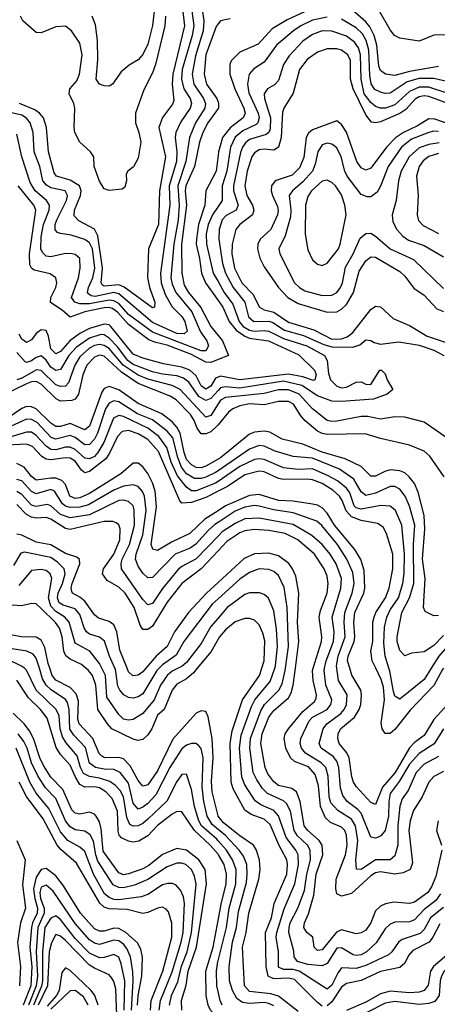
# Model space of a CAD drawing. Header units: inches. Extents: x 501365 to 657855, y 482276 to 547543.
# Tile 875 of 957: x 629181 to 630905, y 498614 to 502675. Entities that reach past the tile are written whole.
import ezdxf

# ---------------------------------------------------------------- set-up
doc = ezdxf.new("R2010")
doc.units = ezdxf.units.IN
doc.header["$MEASUREMENT"] = 0
for name, color, linetype in [('A6429', 7, 'Continuous'), ('A6439', 7, 'Continuous'), ('A6520', 7, 'Continuous'), ('A6530', 7, 'Continuous')]:
    doc.layers.add(name, color=color, linetype=linetype)

msp = doc.modelspace()

# ---------------------------------------------------------------- linework, layer by layer
at = {"layer": 'A6429', "color": 5}
for points, elevation in [([(630000, 499288.1), (629994.3, 499294.4), (629932.1, 499350), (629920.1, 499370), (629902.2, 499430), (629890, 499500.4), (629870, 499563.5), (629850, 499561), (629830, 499533), (629787.9, 499452.1), (629710, 499376.7), (629690, 499359.3), (629670, 499349.9), (629650, 499348.6), (629635.6, 499355.6), (629624, 499384), (629609.2, 499469.1), (629595.6, 499495.6), (629576.6, 499516.5), (629553.1, 499533.1), (629510, 499546.5), (629470, 499552.8), (629445.3, 499565.3), (629432.8, 499590), (629418.3, 499638.3), (629372.6, 499692.6), (629357.6, 499717.6), (629348.4, 499750), (629343.7, 499803.8), (629332.1, 499830), (629249.8, 499909.8), (629210, 499992.7), (629200.7, 500000)], 4360), ([(630000, 499335.2), (629975.5, 499355.5), (629954.7, 499390), (629941.4, 499450), (629934.8, 499510), (629939.1, 499630), (629930, 499669), (629920.3, 499680.3), (629910, 499688.9), (629890, 499689.9), (629870, 499682.6), (629850, 499667.7), (629801.3, 499590), (629742.8, 499477.2), (629710, 499441.8), (629690, 499426.2), (629670, 499418.4), (629650, 499442.7), (629630, 499525.4), (629596.3, 499570), (629570, 499582.5), (629530, 499583), (629494.3, 499590), (629470, 499608.7), (629453.4, 499673.4), (629404.1, 499724.1), (629388.5, 499748.5), (629385.6, 499830), (629378, 499858), (629370, 499871), (629310.6, 499910.6), (629290, 499930), (629275.9, 499955.9), (629262.5, 500000)], 4340), ([(630000, 499391.3), (629976.2, 499490), (629973.3, 499533.3), (629979.6, 499630), (629975.3, 499710), (629959.4, 499799.4), (629950, 499821.5), (629930, 499824.1), (629910, 499814.6), (629813.2, 499706.8), (629750, 499576.6), (629710, 499519.1), (629690, 499512.9), (629670, 499536.7), (629637.5, 499597.5), (629610, 499625.6), (629590, 499632), (629530.8, 499630.8), (629518.6, 499638.6), (629508.9, 499648.9), (629482.7, 499710), (629426.5, 499770), (629421.6, 499790), (629423.9, 499863.9), (629413.9, 499893.9), (629390, 499919.9), (629330.5, 499950.5), (629315.9, 499970), (629305.9, 500000)], 4320), ([(629913.9, 500000), (629898.5, 499981.5), (629870, 499956.2), (629830, 499933.6), (629810.8, 499910), (629777.2, 499830), (629750, 499806.3), (629726.1, 499750), (629710, 499725.7), (629690, 499706.3), (629670, 499702.3), (629650, 499707.2), (629561.8, 499750), (629543.3, 499770), (629503.4, 499830), (629496, 499930), (629481.1, 499970), (629465.8, 499990), (629454.1, 500000)], 4280), ([(629834.7, 500000), (629810, 499988.1), (629789.5, 499970), (629762.3, 499930), (629736.3, 499870), (629690, 499813.4), (629650, 499788.2), (629630, 499785.2), (629609.5, 499789.5), (629590, 499809.3), (629541.3, 499881.3), (629535.1, 499970), (629519.9, 500000)], 4260), ([(629756.9, 500000), (629747.7, 499990), (629690, 499893.9), (629670, 499881.8), (629650, 499877.2), (629630, 499879.9), (629610.8, 499890.8), (629594.2, 499910), (629586.6, 499926.6), (629576.3, 499996.3), (629574.6, 500000)], 4240), ([(629702.3, 500000), (629690, 499985.5), (629670, 499970.8), (629648.6, 499968.6), (629630, 499985), (629624.2, 500000)], 4220), ([(630000, 499232.6), (629967.6, 499270), (629902.1, 499330), (629850, 499407.3), (629830, 499409), (629810, 499398), (629750, 499351.3), (629710, 499309.2), (629673.4, 499286.6), (629650, 499282.8), (629630, 499286.4), (629600.9, 499300.9), (629591.3, 499311.3), (629587.7, 499327.7), (629585.6, 499410), (629563.1, 499463.1), (629537.3, 499490), (629510, 499506), (629490, 499510.6), (629450, 499508.9), (629430, 499519.9), (629411.1, 499550), (629390, 499599.9), (629350, 499644.1), (629332.4, 499672.4), (629294.3, 499794.3), (629267.5, 499830), (629218.1, 499878.1), (629170.1, 499950.2)], 4380), ([(629850.2, 498590), (629849.2, 498630), (629867.7, 498692.3), (629876.9, 498750), (629911.6, 498850), (629952.9, 499110), (629946.2, 499170), (629921.1, 499210), (629870, 499249.1), (629830, 499256.5), (629770, 499232), (629713.7, 499186.3), (629690, 499173.1), (629630, 499151.2), (629610, 499148.4), (629590, 499156.2), (629525.9, 499245.9), (629517.7, 499337.7), (629510, 499366.8), (629496.6, 499390), (629490, 499397.7), (629470, 499405.7), (629430, 499398.1), (629410, 499401.9), (629396, 499416), (629359.1, 499499.1), (629310, 499550.7), (629278.9, 499598.9), (629264, 499630), (629237.9, 499710), (629221.5, 499741.5), (629199.5, 499770), (629154, 499814)], 4420), ([(629799.7, 498610), (629808.3, 498650), (629833.3, 498706.7), (629849.6, 498770.4), (629872.7, 498830), (629890, 498909.2), (629909.7, 499109.7), (629902.9, 499142.9), (629890.2, 499170.2), (629866.8, 499190), (629850, 499195.7), (629830, 499195.3), (629790, 499181.3), (629710, 499128), (629655.5, 499104.5), (629610, 499093.5), (629590, 499095.4), (629566.6, 499106.6), (629504.3, 499204.3), (629495.5, 499230), (629486.4, 499286.4), (629472.5, 499312.5), (629450, 499327.2), (629410, 499333.8), (629390, 499345.9), (629370.3, 499370.3), (629330, 499462.1), (629287.2, 499507.2), (629256.8, 499556.8), (629230.6, 499610), (629212.2, 499670), (629198.3, 499698.3), (629174.6, 499730)], 4440), ([(629757.1, 498590), (629761.9, 498630), (629810, 498747.4), (629848.2, 498870), (629856.3, 498910), (629861.3, 499030), (629856.8, 499056.8), (629845.1, 499085.1), (629825.8, 499105.8), (629810, 499112.5), (629792.3, 499112.3), (629770, 499106.2), (629710, 499067.2), (629682.7, 499057.3), (629590, 499045), (629570, 499046.2), (629550, 499054.5), (629531.9, 499070), (629485.4, 499150), (629450, 499244.3), (629430, 499262.1), (629380.3, 499290), (629350, 499325.8), (629301.5, 499421.5), (629250, 499484), (629223.8, 499530), (629166.9, 499670)], 4460), ([(629721.1, 498590), (629724, 498630), (629772, 498750), (629808.8, 498890), (629808.7, 498948.7), (629794.9, 498994.9), (629786.1, 499006.1), (629770, 499014.1), (629750, 499010.4), (629710, 498992), (629690, 498988.9), (629625.3, 499005.3), (629550, 499006.9), (629530, 499014.3), (629511.5, 499031.5), (629415.8, 499195.8), (629351.7, 499251.7), (629336.5, 499270), (629278.5, 499378.5), (629210, 499471.5), (629179.1, 499530)], 4480), ([(629170, 499290), (629204.5, 499210), (629193, 499107), (629205.4, 499010), (629184.9, 498950), (629171.7, 498868.3), (629184.3, 498770), (629180.9, 498690)], 4480), ([(629667.7, 498610), (629670.1, 498650.1), (629685.6, 498730), (629688, 498808), (629681.2, 498841.2), (629667.1, 498867.1), (629619.1, 498910), (629590, 498925.8), (629570, 498928.1), (629530, 498916), (629510, 498915), (629490, 498924.6), (629432.4, 498990), (629362.3, 499102.3), (629330, 499143.8), (629290, 499173.7), (629270, 499169.9), (629250, 499138.2), (629238.5, 499090), (629243.7, 499050), (629255.2, 499010), (629253.8, 498990), (629233.6, 498950), (629229.7, 498930), (629222.8, 498850), (629232, 498770), (629226.8, 498690), (629196, 498610)], 4520), ([(629642.7, 498590), (629649.5, 498710), (629647.6, 498747.6), (629638.5, 498810), (629624.1, 498844.1), (629610, 498861.4), (629590, 498875.4), (629570, 498878.9), (629510, 498859.7), (629490, 498865.5), (629470, 498879.5), (629410, 498946.9), (629319.7, 499079.7), (629290, 499104.8), (629270, 499096.2), (629264.6, 499075.4), (629267.1, 499050), (629282.5, 499010), (629282.1, 498990), (629255.8, 498930), (629249, 498830), (629254.2, 498730), (629249, 498690), (629217.5, 498610)], 4540), ([(629612.9, 498590), (629615.6, 498710), (629600.4, 498780.4), (629590, 498807.5), (629570, 498818.5), (629530, 498807), (629510, 498806), (629470, 498825.1), (629410, 498885.7), (629350, 498963.4), (629330, 498978.1), (629310, 498968.7), (629285.1, 498930), (629275.2, 498830), (629275.6, 498710), (629271.5, 498688.5), (629238.4, 498610)], 4560), ([(630000, 498557.1), (629998.1, 498558.1), (629968.3, 498590), (629958.9, 498610), (629950.2, 498650), (629948.8, 498750), (629979.8, 498850), (630000, 498959.4)], 4380), ([(629583.5, 498530), (629577.6, 498677.6), (629570, 498708.2), (629562, 498722), (629550, 498735.6), (629490, 498762.3), (629470, 498775.7), (629370, 498877.3), (629350, 498894.4), (629330, 498902), (629312.1, 498867.9), (629303.6, 498830), (629296, 498690), (629258.1, 498610)], 4580), ([(630000, 498667), (629994.6, 498690), (629993.2, 498750), (629999.1, 498790), (630000, 498793.4)], 4360), ([(629505.1, 498610), (629491.6, 498650), (629476.3, 498670), (629390, 498753.7), (629370, 498763.5), (629355.1, 498744.9), (629344.9, 498670), (629333.7, 498650), (629294.7, 498605.3)], 4620), ([(629464.4, 498610), (629444.2, 498644.2), (629410, 498670.9), (629390, 498669.6), (629310, 498593.3)], 4640)]:
    msp.add_lwpolyline(points, dxfattribs=dict(at, elevation=elevation))
at = {"layer": 'A6439', "color": 5}
for points, elevation in [([(630430, 498605.8), (630410, 498620.5), (630315.5, 498715.5), (630290, 498721.6), (630230, 498718.7), (630206.8, 498730), (630198.4, 498770), (630195.8, 498910), (630220.2, 498970), (630232.1, 499030), (630283.1, 499150), (630287.1, 499190), (630284.2, 499210), (630251.3, 499271.3), (630215.3, 499355.3), (630190, 499377.9), (630136.8, 499396.8), (630110, 499414.9), (630062.8, 499502.8), (630053.9, 499530), (630049.8, 499690), (630057.6, 499742.4), (630100.6, 499870), (630171.1, 499970), (630180.8, 500000)], 4280), ([(630930, 499013), (630876.7, 498970), (630850, 498922.4), (630834.3, 498905.7), (630759, 498881), (630744.2, 498870), (630717.4, 498830), (630702.9, 498817.1), (630610, 498773.4), (630570, 498760.9), (630510, 498763.4), (630495, 498745), (630470, 498691.9), (630450, 498676.6), (630334.4, 498750), (630310, 498757), (630270, 498757.4), (630250, 498766.4), (630248.9, 498830), (630239.7, 498890), (630242, 498910), (630272.2, 499007.8), (630317.2, 499110), (630331.7, 499190), (630330.8, 499230), (630321.5, 499250), (630281.4, 499301.4), (630250, 499391.7), (630230, 499412.7), (630176.2, 499436.3), (630152.5, 499452.5), (630110, 499519.4), (630098, 499550), (630088.6, 499670), (630095.5, 499724.5), (630137.3, 499842.7), (630151.9, 499870), (630214.3, 499945.7), (630233.7, 500000)], 4260), ([(630918.2, 499070), (630898.1, 499041.9), (630850, 499005.2), (630810, 498962.7), (630790, 498954.4), (630730, 498952.1), (630710, 498943.6), (630690, 498925.4), (630653, 498867), (630612.2, 498830), (630590, 498818.1), (630570, 498814.6), (630557.9, 498817.8), (630510, 498846.7), (630490, 498844.7), (630450, 498781.6), (630430, 498772.8), (630370, 498777.3), (630328.2, 498790), (630314, 498810), (630313, 498833), (630292.5, 498910), (630292.7, 498930), (630296.9, 498950), (630329, 499010), (630356.7, 499083.3), (630365.9, 499150), (630381.1, 499210), (630380.2, 499250), (630369.3, 499270), (630328.3, 499308.3), (630314.6, 499330), (630299.2, 499410), (630281.8, 499441.8), (630270, 499452.5), (630203.6, 499483.6), (630183.7, 499503.7), (630159.5, 499539.5), (630145.1, 499570), (630130.7, 499670), (630133.5, 499710), (630176, 499824), (630192, 499850), (630251.4, 499910), (630263.8, 499936.1), (630277, 499990), (630278.3, 500000)], 4240), ([(630923.6, 499250), (630898.7, 499141.3), (630881.1, 499098.9), (630865.2, 499074.8), (630810, 499035.6), (630790, 499029.9), (630725.4, 499034.6), (630691.5, 499028.5), (630670, 499018.9), (630650, 498999.5), (630630, 498949.9), (630610, 498920.1), (630590, 498908.9), (630570, 498904.3), (630510, 498921.5), (630489, 498911), (630430, 498838.1), (630410, 498835), (630397.2, 498850), (630390.9, 498890), (630366.5, 498910), (630354.4, 498930), (630356.5, 498950), (630373, 498987), (630395.6, 499064.4), (630404.1, 499150), (630432.3, 499230), (630429.7, 499269.7), (630416.8, 499290), (630370.3, 499330.3), (630355.6, 499350), (630339.2, 499450), (630323.7, 499490), (630304.2, 499504.2), (630250, 499516.4), (630230, 499532), (630205, 499565), (630194.7, 499590), (630176.7, 499690), (630182, 499730), (630210, 499797.8), (630230, 499825.4), (630290, 499877.8), (630302, 499898), (630310.4, 499929.6), (630319.3, 500000)], 4220), ([(630930, 499573.8), (630890, 499553.4), (630870.4, 499529.6), (630842.1, 499470), (630806.5, 499413.5), (630792.2, 499370), (630787.7, 499330), (630802.2, 499197.8), (630792.3, 499170), (630763.8, 499156.2), (630730, 499150), (630670, 499160.6), (630650, 499156.4), (630630, 499143.5), (630550, 499070.6), (630510, 499060.4), (630490.7, 499070), (630485.6, 499090), (630486.8, 499130), (630526, 499230), (630532.7, 499270), (630530, 499311.5), (630522.7, 499330), (630510, 499344.4), (630463.9, 499363.9), (630442.8, 499382.8), (630422.8, 499430), (630414.9, 499514.9), (630401.1, 499561.1), (630372.8, 499592.8), (630315.1, 499615.1), (630298.2, 499630), (630279.8, 499670), (630272.9, 499710), (630277.1, 499730), (630290.3, 499750), (630350, 499821.8), (630397.7, 499862.3), (630404.2, 499875.8), (630405.8, 499890), (630392.4, 499950), (630389.8, 499990), (630392.9, 500000)], 4180), ([(630910, 499635.2), (630850, 499604.6), (630817.6, 499570), (630784, 499496), (630759.1, 499460.9), (630749.6, 499430.4), (630741.7, 499350), (630741.8, 499270), (630730, 499225.8), (630710, 499209.2), (630650, 499209.1), (630590, 499169.9), (630571.6, 499171.6), (630568.8, 499208.8), (630576.6, 499290), (630566.8, 499350), (630550, 499377.4), (630493.6, 499413.6), (630465.4, 499445.4), (630458.1, 499470), (630454.4, 499554.4), (630444.6, 499590), (630426, 499610), (630360.6, 499650), (630343.6, 499670), (630338.4, 499690), (630341.3, 499710), (630376.3, 499783.7), (630390, 499797.5), (630450.3, 499830), (630464.8, 499850), (630469, 499870), (630444.8, 499930), (630437.4, 499990), (630439.4, 500000)], 4160), ([(630930.4, 499750), (630891.5, 499688.5), (630830, 499648.7), (630790, 499603.7), (630747, 499533), (630710, 499483.2), (630704.3, 499450), (630703.4, 499390), (630689.7, 499330.3), (630671.3, 499308.7), (630657.8, 499302.2), (630650, 499299.3), (630630, 499303.7), (630590, 499402.6), (630577.2, 499417.2), (630533.1, 499450), (630514.7, 499474.7), (630505.1, 499505.1), (630498.6, 499590), (630490, 499616.2), (630475.5, 499635.5), (630425.9, 499670), (630417, 499690), (630433.9, 499750), (630448.8, 499770), (630506.3, 499813.7), (630520.8, 499830), (630529.9, 499850), (630532.2, 499890), (630496.8, 499950), (630489.9, 500000)], 4140), ([(630965, 499870), (630890, 499788.6), (630850, 499722.2), (630810, 499693.3), (630790, 499671.1), (630730.5, 499569.5), (630678.6, 499510), (630650, 499437.4), (630630, 499446.1), (630570, 499512), (630559.5, 499530), (630551.7, 499551.7), (630541.1, 499630), (630531, 499651), (630499.7, 499690), (630493.8, 499710), (630495.8, 499730), (630505.8, 499750), (630562.3, 499797.7), (630582.4, 499830), (630588.8, 499850), (630592.1, 499890), (630588.6, 499910), (630551.6, 499971.6), (630543.1, 500000)], 4120), ([(630930.2, 500000), (630925.9, 499994.1), (630890.9, 499929.1), (630792.9, 499827.1), (630730, 499747.8), (630710, 499730.5), (630690, 499730.7), (630677.5, 499750), (630673.2, 499773.1), (630686.3, 499870), (630682.2, 499922.2), (630673.2, 499953.2), (630650.7, 500000)], 4080), ([(630879.7, 500000), (630850, 499953.2), (630750, 499871.9), (630730, 499884.1), (630724.2, 499904.2), (630708.3, 499988.3), (630704.6, 500000)], 4060), ([(630330, 498584.6), (630250, 498646.9), (630217.4, 498657.4), (630130, 498666.6), (630109.1, 498690), (630101.3, 498850), (630115.4, 498910), (630126.7, 498990), (630168.1, 499130), (630173.5, 499170), (630171.6, 499208.4), (630158.8, 499250), (630146, 499270), (630090, 499308.3), (630022.8, 499362.8), (630000.3, 499390), (630000, 499391.3)], 4320), ([(630908.8, 499370), (630901.1, 499330), (630921.3, 499270)], 4220), ([(630230, 498606.9), (630210, 498617.2), (630190, 498621.2), (630130, 498616.8), (630100.6, 498620.6), (630077.1, 498637.2), (630059.8, 498670), (630047.7, 498710), (630046, 498770), (630060.2, 498870), (630076.6, 498930), (630083.6, 498996.4), (630116.7, 499116.7), (630120.5, 499150), (630118.2, 499190), (630104.9, 499224.9), (630087.3, 499250), (630030.5, 499310), (630000, 499335.2)], 4340), ([(630000, 498793.4), (630034.9, 498930), (630046, 499010), (630073.6, 499110), (630074.4, 499170), (630060.1, 499210), (630034.2, 499250), (630000, 499288.1)], 4360), ([(630000, 498959.4), (630012.6, 499027.4), (630033, 499110), (630035.1, 499150), (630024.7, 499190), (630002.2, 499230), (630000, 499232.6)], 4380), ([(631314.1, 498610), (631282, 498690), (631269.6, 498770), (631258.6, 498810), (631195.8, 498970), (631170, 499023.7), (631150, 499052), (631130, 499041.1), (631098.3, 498990), (631067.7, 498952.3), (630988.7, 498891.3), (630943.7, 498816.3), (630888.8, 498770), (630877.2, 498750), (630867.4, 498692.6), (630850, 498670.4), (630830, 498664), (630790, 498660.6), (630710, 498667.8), (630670, 498656.5), (630610, 498621.8), (630530, 498587.9)], 4320), ([(630914.8, 498945.2), (630886.6, 498890), (630871, 498870), (630803.8, 498836.2), (630785.7, 498814.3), (630770, 498783.4), (630750, 498765.2), (630670, 498749.2), (630590, 498712.3), (630530, 498700.1), (630510, 498684.2), (630470, 498624), (630450, 498607.7)], 4280), ([(631281.6, 498610), (631259.2, 498670), (631226.9, 498790), (631170, 498904.6), (631150, 498922.2), (631130, 498924), (631030, 498858.3), (630985.4, 498794.6), (630932.3, 498747.7), (630921.3, 498730), (630916.9, 498710), (630913, 498650), (630895, 498625), (630870, 498616.9), (630830, 498612.5), (630730, 498625.3), (630690, 498619), (630552.4, 498547.6)], 4340), ([(630016.4, 498610), (630008.6, 498630), (630000, 498667)], 4360)]:
    msp.add_lwpolyline(points, dxfattribs=dict(at, elevation=elevation))
at = {"layer": 'A6520', "color": 5}
for points, elevation in [([(629930.5, 502749.5), (629940.9, 502670), (629939.1, 502630), (629906.6, 502526.6), (629892.6, 502450), (629899.8, 502410), (629940.3, 502350), (629948.1, 502330), (629945.5, 502310), (629907.2, 502250), (629881.5, 502190), (629866.7, 502090), (629834.4, 501990), (629839.6, 501910), (629835.1, 501850), (629817, 501750), (629804.7, 501610), (629810, 501584.1), (629826.1, 501550), (629891.5, 501470), (629928, 501388), (629953.5, 501350), (629960.9, 501330), (629950, 501309.4), (629930, 501309.4), (629730, 501385.9), (629630, 501458.7), (629590, 501504.1), (629570, 501516.2), (629550, 501518.7), (629470, 501503.1), (629430, 501503.9), (629408.6, 501510), (629395.2, 501530), (629423.9, 501610), (629430.4, 501650.4), (629429.9, 501689.9), (629410, 501706.8), (629398, 501710), (629370, 501710.7), (629310, 501696.8), (629290, 501700.1), (629275.3, 501715.3), (629269, 501730), (629270, 501779.6), (629279.1, 501830), (629302.7, 501890), (629304.8, 501910), (629292.3, 501930), (629245.7, 501970), (629224.1, 502004.1), (629190.5, 502110), (629170, 502203.7)], 3860), ([(629851.2, 502731.2), (629861.4, 502650), (629813.1, 502450), (629810.5, 502410), (629817.6, 502342.4), (629812.5, 502327.5), (629770, 502272.2), (629755.7, 502230), (629783.7, 502110), (629757.9, 501970), (629753.8, 501830), (629713.1, 501730), (629708.3, 501611.7), (629717.4, 501570), (629739.3, 501510), (629738, 501490), (629730, 501486.1), (629612.5, 501572.5), (629590, 501581.6), (629530, 501576), (629521.5, 501581.5), (629517, 501590), (629522.5, 501650), (629504.3, 501784.3), (629490, 501811.3), (629425.6, 501845.6), (629406.7, 501866.7), (629407.5, 501890), (629432.2, 501950), (629435.1, 501970), (629428.1, 501990), (629390, 502013.5), (629332.7, 502030), (629323.5, 502043.5), (629300.8, 502130), (629291.7, 502230), (629279, 502270), (629263, 502290), (629244.2, 502304.2), (629180.2, 502330)], 3820), ([(629892, 502712), (629900.4, 502650), (629893.1, 502610), (629852, 502470), (629849.3, 502430), (629858.9, 502390), (629884.2, 502350), (629890.4, 502330), (629885.2, 502310), (629845.7, 502254.3), (629826.3, 502210), (629822.9, 502190), (629830.3, 502130), (629828.8, 502090), (629798.3, 501990), (629801.1, 501910), (629762.4, 501630), (629765.2, 501590), (629781.5, 501541.5), (629810.8, 501490.8), (629851.1, 501451.1), (629862.5, 501430), (629871.9, 501390), (629860.7, 501379.3), (629830, 501381.4), (629730, 501426.3), (629590, 501544.1), (629569.3, 501549.3), (629492.8, 501532.8), (629476.3, 501536.4), (629464.9, 501544.9), (629461.7, 501550), (629465.1, 501570), (629483.3, 501610), (629490.8, 501650), (629481.9, 501730), (629470, 501754.3), (629450, 501769.3), (629394.1, 501786), (629350, 501793), (629337.4, 501797.4), (629327.9, 501807.9), (629327.5, 501830), (629334.1, 501850), (629374.2, 501930), (629379.3, 501950), (629369, 501970), (629310, 501981.8), (629292.1, 501992.1), (629277.1, 502010), (629264.4, 502070), (629241.3, 502130), (629236.4, 502210), (629224.5, 502250), (629209, 502269), (629190, 502281.2), (629130, 502294.9)], 3840), ([(629783.3, 502690), (629780.1, 502650), (629742.3, 502490), (629730, 502456.1), (629693.9, 502386), (629658.7, 502290), (629659.7, 502250), (629673.4, 502210), (629680.7, 502170), (629670, 502103.6), (629651.1, 502068.9), (629627, 502050), (629621.3, 502038.7), (629621.8, 502010), (629614.9, 501985.1), (629603.8, 501976.2), (629550, 501970.5), (629530, 501977.3), (629510, 502009.9), (629488.8, 502070), (629487.9, 502110), (629473.3, 502130), (629430, 502170.8), (629408.9, 502210), (629405.7, 502230), (629409.5, 502310), (629405, 502330), (629385.2, 502370), (629388.4, 502390), (629416.6, 502423.4), (629428.1, 502450), (629439.4, 502530), (629430, 502578), (629395.7, 502630), (629370, 502648), (629330, 502645.4), (629270, 502621.8), (629250, 502623), (629194.2, 502670), (629184.5, 502690)], 3780), ([(629736.1, 502710), (629730, 502651.6), (629710, 502574.8), (629690, 502532.1), (629670, 502509.8), (629632.8, 502487.2), (629600.4, 502459.6), (629564.4, 502410), (629550, 502401.5), (629530, 502402.2), (629510, 502409.8), (629496.8, 502430), (629503.7, 502510), (629501.9, 502590), (629493.6, 502653.6), (629480.5, 502690)], 3760), ([(630000, 502657.8), (629992.4, 502647.6), (629949.8, 502530), (629942.3, 502450), (629952.8, 502410), (629994.7, 502350), (630000, 502335.2)], 3880), ([(630000, 502308.4), (629957.7, 502250), (629937.6, 502210), (629923.7, 502170), (629903.2, 502070), (629867.5, 501990), (629863.8, 501970), (629870.2, 501910), (629848.5, 501748.5), (629849.8, 501629.8), (629860.5, 501580.5), (629877.8, 501550), (629928.7, 501488.7), (629970.2, 501410.2), (630000, 501372.9)], 3880), ([(630000, 502116.2), (629991.5, 502050), (629948.9, 501970), (629946, 501910), (629918.6, 501830), (629910.8, 501770), (629910, 501748.9), (629923.8, 501690), (629931, 501630), (629948, 501590), (630000, 501516.8)], 3920), ([(630000, 501273.3), (629970, 501261.7), (629950, 501263), (629890, 501293.9), (629790, 501332.8), (629743.2, 501343.2), (629714.8, 501354.8), (629630, 501418.3), (629586.8, 501466.8), (629564.1, 501484.1), (629550, 501488.7), (629530, 501486.7), (629450, 501469.8), (629390, 501447.6), (629357, 501477), (629309, 501509), (629309.3, 501530), (629331, 501571), (629334.7, 501590), (629330.5, 501610), (629306.9, 501626.9), (629241.7, 501641.7), (629229.9, 501650), (629223.5, 501663.5), (629222.4, 501710), (629247.7, 501890), (629239, 501910), (629175.7, 501990)], 3880), ([(630000, 501904.9), (629977.1, 501870), (629959.7, 501830), (629950.9, 501790), (629952.9, 501750), (629979.9, 501630), (630000, 501594.9)], 3940), ([(630000, 501201.1), (629990, 501196.8), (629970, 501164.2), (629950, 501150.6), (629930, 501165.4), (629910, 501206.1), (629883.4, 501230), (629850, 501242.3), (629775.3, 501255.3), (629690, 501279), (629650, 501296), (629556.9, 501410), (629550, 501416.4), (629530, 501420), (629470, 501401.1), (629430, 501380.6), (629388.5, 501350), (629350, 501306.9), (629330, 501297.6), (629310, 501317.4), (629299.6, 501370), (629290, 501393.4), (629270, 501395.4), (629250, 501380.6), (629230, 501355.1), (629210, 501344.4), (629190, 501356.9), (629178.6, 501378.6)], 3920), ([(630000, 501146.3), (629970, 501112.8), (629950, 501104), (629921.1, 501121.1), (629879.7, 501179.7), (629856.7, 501196.7), (629830, 501206.1), (629770, 501212.9), (629730, 501222.8), (629650, 501253.4), (629627.5, 501270), (629585.4, 501325.4), (629550, 501361.5), (629530, 501374.8), (629516.3, 501376.3), (629470, 501362.2), (629415.2, 501324.8), (629383.6, 501290), (629350, 501232.8), (629330, 501228.2), (629310, 501242.5), (629290, 501271), (629270, 501288.9), (629250, 501281.9), (629230, 501267.9), (629210, 501260.8), (629203.6, 501263.6), (629170, 501302.4)], 3940), ([(630000, 501090.5), (629970, 501042.6), (629950, 501036), (629843.3, 501150), (629810, 501166), (629710, 501191.8), (629670, 501208.4), (629608.4, 501250), (629550, 501318.7), (629530, 501331.6), (629510, 501336.1), (629490, 501331.6), (629470, 501320.1), (629430, 501284.7), (629408.2, 501250), (629382.6, 501177.4), (629370, 501163.1), (629350, 501161.6), (629330, 501169.7), (629270, 501227.8), (629250.6, 501230.6), (629190, 501197.2), (629170, 501189.8)], 3960), ([(630000, 501003.7), (629998.3, 501001.7), (629970, 500975.6), (629950, 500966.5), (629930, 500966.4), (629913.1, 500990), (629901.7, 501021.7), (629886.2, 501046.2), (629826.9, 501106.9), (629802.6, 501122.6), (629670, 501175), (629601, 501221), (629530, 501287.2), (629510, 501291.2), (629490, 501283), (629458.3, 501250), (629441.5, 501210), (629424, 501130), (629410, 501110.3), (629396.3, 501103.8), (629350, 501101.8), (629331.4, 501111.4), (629270, 501171.7), (629250, 501182.6), (629230, 501181), (629210, 501173.1), (629110, 501124.9)], 3980), ([(630000, 500862), (629950, 500832.9), (629930, 500827.2), (629910, 500827.6), (629890, 500838.7), (629870, 500861), (629859.8, 500890), (629843.5, 500970), (629830, 500994.9), (629810, 501016.5), (629767.8, 501050), (629670, 501091.8), (629590, 501147.8), (629550, 501162.8), (629530, 501154.3), (629520.5, 501139.5), (629470, 500998.6), (629450, 500983.8), (629390, 501010), (629350, 500997.8), (629330, 500997.4), (629310, 501010.5), (629250, 501069.9), (629230, 501079), (629210, 501079.3), (629190, 501071.7), (629129.2, 501030)], 4020), ([(630000, 500814.1), (629990, 500807.2), (629950, 500787.7), (629930, 500782.3), (629902.3, 500782.3), (629870, 500802.2), (629849.2, 500829.2), (629833.3, 500870), (629813, 500950), (629790, 500978.6), (629730, 501024.8), (629667.9, 501050), (629590, 501099.1), (629570, 501103), (629550, 501093.6), (629534.9, 501070), (629502.9, 500970), (629490, 500944.7), (629470, 500922.9), (629450, 500921.6), (629410, 500951.8), (629390, 500960.6), (629330, 500944.7), (629311.7, 500951.7), (629253.1, 501013.1), (629230, 501026.5), (629210, 501027.3), (629110, 500981.8)], 4040), ([(630000, 500770.5), (629990, 500763.7), (629910, 500732.2), (629890, 500731.2), (629870, 500747.6), (629833.2, 500793.2), (629806.5, 500850), (629788.9, 500910), (629755.4, 500955.4), (629710, 500991), (629610, 501038.6), (629590, 501043.2), (629569.1, 501030.9), (629528.3, 500931.7), (629504.1, 500890), (629490, 500873.4), (629470, 500863.8), (629450, 500866.5), (629410, 500902.2), (629390, 500911.6), (629370, 500911.3), (629330, 500900.5), (629310, 500902.8), (629290, 500916), (629250, 500960.4), (629230, 500973.2), (629210, 500974.4), (629070, 500932.6)], 4060), ([(630000, 500730.2), (629950, 500704.9), (629890, 500683.7), (629850, 500681.1), (629842.6, 500690), (629753.7, 500893.7), (629710, 500944.1), (629670, 500966.6), (629630, 500980.4), (629603.7, 500976.3), (629584.5, 500955.5), (629552.5, 500887.5), (629536.2, 500863.8), (629470, 500810.9), (629450, 500805.9), (629436.4, 500816.4), (629410, 500853.6), (629390, 500866.5), (629370, 500868.5), (629310, 500859.5), (629290, 500862.1), (629272.8, 500872.8), (629234.1, 500914.1), (629210, 500923.9), (629130, 500919.6)], 4080), ([(630000, 500649.9), (629945.6, 500614.4), (629883.7, 500556.3), (629810, 500521.5), (629750, 500485.1), (629730.8, 500490.8), (629724.5, 500510), (629746, 500666), (629740.5, 500730), (629730, 500764.6), (629710, 500803.2), (629690, 500830.4), (629670, 500845.3), (629650, 500845.4), (629598.7, 500801.3), (629470, 500720.5), (629430, 500702.9), (629410, 500700.4), (629387.8, 500710), (629370, 500757.9), (629355, 500775), (629330, 500783.5), (629310, 500784.5), (629250, 500776.1), (629230, 500791.2), (629199.6, 500830), (629170, 500844.4)], 4120), ([(630000, 500601.8), (629987, 500593), (629960.2, 500570), (629907.9, 500512.1), (629884.5, 500495.5), (629822.5, 500470), (629730, 500374.9), (629710, 500372.4), (629690, 500392.1), (629670, 500421.6), (629658.6, 500450), (629661.4, 500470), (629689, 500550), (629703.5, 500650), (629696.7, 500710), (629688.5, 500728.5), (629669.9, 500749.9), (629650, 500756.8), (629610, 500750.8), (629570, 500734.7), (629465.4, 500674.6), (629430, 500664.3), (629390, 500662.8), (629370, 500668.1), (629358.6, 500678.6), (629325, 500730), (629310, 500737), (629250, 500719.9), (629230, 500729.7), (629190, 500772.6), (629170, 500779)], 4140), ([(630000, 500544.8), (629910, 500450.8), (629850, 500419.6), (629833.6, 500406.4), (629770, 500328.7), (629730, 500267.5), (629710, 500261.6), (629690, 500282.9), (629602.1, 500410), (629599.9, 500430), (629604.8, 500450), (629634.9, 500510), (629654.5, 500590), (629654.1, 500654.1), (629649, 500670), (629630, 500688.1), (629610, 500693.4), (629590, 500691.4), (629470, 500633.2), (629390, 500620), (629350, 500634.2), (629310, 500669.4), (629294.8, 500674.8), (629250, 500667.7), (629230, 500673.3), (629190, 500716.6), (629170, 500729.5)], 4160), ([(630000, 500484.2), (629930, 500409.7), (629850.4, 500350), (629790, 500272.1), (629730, 500174.1), (629710, 500160.4), (629690, 500159.3), (629677.9, 500177.9), (629653.2, 500250), (629616, 500310), (629590, 500335), (629542.2, 500362.2), (629523.4, 500390), (629527.2, 500410), (629569.2, 500470), (629593.9, 500530), (629595.5, 500575.5), (629590, 500591.6), (629579.6, 500599.6), (629565.7, 500605.7), (629530, 500604.8), (629390, 500572.1), (629370, 500576.4), (629310, 500615.3), (629290, 500622.1), (629250, 500618.5), (629230, 500622.8), (629210, 500634.5), (629170, 500676)], 4180), ([(629624.2, 500000), (629594.9, 500074.9), (629582.7, 500150), (629570, 500179.6), (629550, 500192.4), (629506.6, 500206.6), (629490, 500220.9), (629450, 500276), (629430, 500293.1), (629399.1, 500310), (629396.1, 500316.1), (629393.9, 500330), (629398.5, 500350), (629429.6, 500430), (629428.6, 500448.6), (629417.6, 500457.6), (629370, 500473.5), (629310, 500508.9), (629250, 500519.4), (629190, 500549.4), (629170, 500553.6)], 4220), ([(629574.6, 500000), (629551.9, 500050), (629531.9, 500111.9), (629510, 500127.7), (629470, 500140.5), (629457.4, 500150), (629447, 500167), (629430, 500221.1), (629410, 500244.6), (629360.5, 500260.5), (629344.4, 500270), (629337.1, 500290), (629340.3, 500310), (629357.8, 500350), (629368.6, 500390), (629364.2, 500410), (629338, 500438), (629310, 500456.5), (629200.6, 500479.4), (629186, 500474), (629156.2, 500423.7)], 4240), ([(629519.9, 500000), (629510, 500019.4), (629470.9, 500070.9), (629410, 500103.1), (629385.7, 500190), (629368.1, 500210), (629330, 500233.4), (629310, 500255.7), (629299.8, 500290), (629314.4, 500370), (629307.7, 500390), (629290, 500403), (629270, 500407.7), (629230, 500403.1), (629178.4, 500341.6)], 4260), ([(630000, 500354.2), (629951.8, 500310), (629877.9, 500230), (629820.7, 500150), (629790, 500089.2), (629744.6, 500050), (629702.3, 500000)], 4220), ([(629454.1, 500000), (629435.8, 500015.8), (629390, 500037.5), (629371.5, 500051.5), (629363.1, 500070), (629357.2, 500130), (629345.4, 500165.4), (629328.6, 500188.6), (629270, 500246.8), (629250, 500265.5), (629230, 500267.2), (629190, 500258), (629150, 500260.6)], 4280), ([(630000, 500285.7), (629976.1, 500263.9), (629858.7, 500110), (629826.7, 500053.3), (629770, 500014.3), (629756.9, 500000)], 4240), ([(630000, 500207.1), (629970, 500172.6), (629930, 500101.5), (629870, 500023.9), (629851.8, 500008.2), (629834.7, 500000)], 4260), ([(629305.9, 500000), (629299.4, 500019.4), (629285.7, 500085.7), (629270, 500116.2), (629248.8, 500128.8), (629188.9, 500128.9), (629150, 500136.2)], 4320), ([(630000, 500119.4), (629971.2, 500068.8), (629913.9, 500000)], 4280), ([(629262.5, 500000), (629250, 500041.1), (629237.6, 500057.6), (629210.5, 500070.5), (629150, 500079.4)], 4340), ([(629200.7, 500000), (629189.1, 500009.1), (629130, 500037.3)], 4360)]:
    msp.add_lwpolyline(points, dxfattribs=dict(at, elevation=elevation))
at = {"layer": 'A6530', "color": 5}
for points, elevation in [([(630390, 502723.5), (630284.6, 502675.4), (630222.9, 502637.1), (630165.2, 502574.8), (630090, 502541.8), (630054.2, 502505.8), (630048.1, 502490), (630048.5, 502450), (630069.6, 502390), (630106.9, 502310), (630111.5, 502290), (630104, 502270), (630050, 502229.4), (630018.7, 502190), (630001.8, 502130), (630000, 502116.2)], 3920), ([(630910, 502481.8), (630790, 502462.3), (630730, 502445.5), (630691.2, 502451.2), (630670, 502465.2), (630663, 502483), (630655.6, 502570), (630644.1, 502610), (630626.3, 502646.3), (630610, 502666.4), (630543.8, 502723.8)], 3920), ([(630450, 502686.1), (630390, 502673), (630341.6, 502650), (630311.4, 502630), (630241.6, 502570), (630190, 502499.5), (630147.3, 502472.7), (630128.7, 502450), (630121.8, 502410), (630127, 502373), (630165.9, 502290), (630169.8, 502270), (630163.7, 502250), (630156.6, 502243.4), (630102.7, 502217.3), (630070, 502190.2), (630051.2, 502150), (630036.8, 502050), (630016.5, 501990), (630016.5, 501930), (630000, 501904.9)], 3940), ([(630970, 502612.7), (630890, 502611.6), (630830, 502586.3), (630750, 502599.2), (630728.4, 502610), (630710, 502633.7), (630668.1, 502708.1)], 3880), ([(630050, 502678.5), (630010, 502671.2), (630000, 502657.8)], 3880), ([(630950, 502418.6), (630890, 502433.3), (630830, 502432.3), (630780.8, 502419.2), (630710, 502372.1), (630690, 502371.5), (630670, 502376.8), (630647.5, 502387.5), (630631.1, 502411.1), (630625.8, 502445.8), (630622.3, 502550), (630611.6, 502590), (630596.5, 502616.5), (630570, 502641.7), (630510, 502678.1)], 3940), ([(630950, 502370.6), (630870, 502397.4), (630830, 502397.2), (630790, 502379.4), (630730, 502324.4), (630690.3, 502310.3), (630670, 502310), (630650, 502317.5), (630630, 502333.3), (630602.4, 502370), (630589.8, 502430), (630587.6, 502530), (630578.8, 502558.7), (630563.3, 502583.3), (630530, 502608.1), (630470, 502628.3), (630430, 502629.3), (630390, 502614.2), (630350, 502587.1), (630293.4, 502526.6), (630270.5, 502490), (630250, 502425.2), (630233.1, 502406.9), (630204.2, 502390), (630190.6, 502370), (630191.7, 502350), (630216.2, 502270), (630215.4, 502224.6), (630209.8, 502210.2), (630198.5, 502201.5), (630130, 502180.5), (630112.6, 502167.4), (630100.2, 502150), (630092.1, 502127.9), (630064, 501990), (630064.1, 501970), (630082.3, 501910), (630075.2, 501890), (630032.7, 501867.3), (630016.9, 501850), (630004, 501810), (630002.6, 501770), (630018, 501670), (630030, 501630), (630061.8, 501570), (630110, 501510.1), (630126.2, 501450), (630147.1, 501430), (630210, 501431.7), (630226.5, 501426.5), (630274.7, 501394.7), (630352.8, 501372.8), (630436, 501336), (630470, 501326), (630556.1, 501323.9), (630585.4, 501334.6), (630610, 501354.2), (630630, 501352.1), (630643.5, 501343.5), (630670, 501336.7), (630746.3, 501346.3), (630830, 501332.5), (630890, 501312.2), (630931.5, 501290)], 3960), ([(630952.4, 502327.6), (630870, 502358.6), (630850, 502361.1), (630830, 502357.3), (630812.8, 502347.2), (630774.7, 502305.3), (630750, 502288.4), (630670, 502254.7), (630650, 502249.9), (630633.1, 502253.1), (630610, 502282.5), (630557.9, 502390), (630546.8, 502430), (630546.5, 502506.5), (630535.8, 502530), (630510, 502550.3), (630490, 502554.6), (630450, 502554.5), (630410, 502541.3), (630368.3, 502511.7), (630336.3, 502470), (630310, 502371.7), (630271.6, 502310), (630266.3, 502293.7), (630260.2, 502190), (630250, 502150), (630230, 502136.6), (630190, 502141.7), (630170, 502138.9), (630150, 502126), (630139.9, 502110), (630119.5, 502050), (630110.7, 501990), (630118, 501950), (630141.9, 501910), (630148.2, 501890), (630142.6, 501870), (630089.2, 501830.8), (630073.6, 501810), (630057.5, 501750), (630057.4, 501710), (630068.4, 501650), (630098.3, 501590), (630143.6, 501543.6), (630171, 501490), (630190, 501478.1), (630230, 501469.2), (630290, 501427.6), (630395.7, 501395.7), (630470, 501358), (630510, 501359.5), (630532.6, 501367.4), (630555.7, 501384.3), (630630, 501479.6), (630650, 501493.2), (630670, 501491.3), (630723.2, 501443.2), (630790, 501413.7), (630863.1, 501370), (630950, 501340.9)], 3980), ([(630000, 502335.2), (630001.9, 502330), (630001.1, 502310), (630000, 502308.4)], 3880), ([(630970, 502238.8), (630894.9, 502265.1), (630870, 502265.8), (630823, 502237), (630765.4, 502210), (630732.2, 502187.8), (630694.9, 502150), (630630, 502063.2), (630610, 502054.5), (630590, 502063.7), (630572.9, 502090), (630530, 502211.4), (630510, 502243.7), (630490, 502257.6), (630390, 502221.2), (630373.3, 502206.7), (630363.5, 502190), (630353.3, 502106.7), (630335.6, 502064.4), (630305.9, 502034.1), (630235.2, 502010), (630220.3, 501990), (630219.1, 501970), (630224.9, 501950), (630245.2, 501905.2), (630248.3, 501890), (630245, 501870), (630217.4, 501810), (630173.1, 501770), (630164.4, 501750), (630163, 501730), (630172.2, 501692.2), (630190, 501655.7), (630249, 501570), (630287.6, 501530), (630330, 501504), (630450, 501469), (630490, 501470.8), (630510, 501480.6), (630530, 501500.8), (630559.4, 501550), (630582.1, 501637.9), (630610, 501681.1), (630630, 501696.9), (630650, 501695.8), (630750, 501636.3), (630770, 501617.4), (630807.7, 501567.7), (630850, 501539.1), (630903.2, 501483.2), (630930, 501471.5)], 4020), ([(630910, 502214.8), (630890, 502215.4), (630870, 502209.7), (630798, 502182), (630757.3, 502150), (630702.4, 502070), (630670, 501988.1), (630656, 501964), (630630, 501945.3), (630615, 501945), (630590, 501954.5), (630532.6, 502030), (630523, 502050), (630508.2, 502110), (630490, 502147.4), (630470, 502162.4), (630450, 502165.6), (630430, 502158.9), (630412, 502130), (630400.9, 502079.1), (630389.1, 502050), (630350, 502006.2), (630307.3, 501970), (630293.1, 501950), (630300.1, 501890), (630298.3, 501861.7), (630276.2, 501783.8), (630250.1, 501730), (630255, 501710), (630315.4, 501590), (630336.3, 501570), (630357.5, 501557.5), (630430, 501537.2), (630470, 501538.8), (630490, 501550.1), (630505.7, 501570), (630513.6, 501590), (630525.5, 501654.5), (630557.9, 501710), (630586.2, 501773.8), (630610, 501793.9), (630630, 501794.2), (630650, 501782.3), (630710, 501730.5), (630806.8, 501686.8), (630930, 501566.2)], 4040), ([(630912.1, 502167.9), (630870, 502160.2), (630830, 502146.2), (630788.8, 502110), (630755.1, 502050), (630744.3, 502010), (630735.5, 501930), (630718.8, 501870), (630721.7, 501841.8), (630737.3, 501810), (630761.9, 501781.9), (630785.7, 501765.7), (630850, 501744.1), (630930, 501696.8)], 4060), ([(630910, 502122.8), (630870, 502110.7), (630846.5, 502093.5), (630829.7, 502070), (630818.2, 502030), (630825.1, 501950), (630821.5, 501870), (630827.6, 501847.6), (630846.2, 501826.2), (630910, 501792.9)], 4080), ([(630000, 501594.9), (630025.7, 501550), (630061.3, 501501.3), (630087, 501430), (630103.8, 501410), (630130, 501394.3), (630150, 501390.2), (630190, 501393.1), (630210, 501389.8), (630270, 501359.7), (630366.9, 501330), (630438.6, 501290), (630450.1, 501270), (630455.4, 501215.4), (630463.7, 501190), (630490, 501163.4), (630510, 501157.2), (630530, 501160.1), (630570, 501179.5), (630590, 501181.1), (630610, 501171.7), (630630, 501170.5), (630667, 501230), (630674.8, 501230), (630690, 501214.8), (630698, 501190), (630720.7, 501150), (630697.3, 501130), (630640.7, 501110), (630510, 501099.9), (630470, 501102.1), (630410, 501123.2), (630346.1, 501166.1), (630270, 501183.9), (630090, 501155.3), (630030, 501161), (630010, 501157.4), (630000, 501146.3)], 3940), ([(630000, 501516.8), (630019, 501490), (630046.1, 501430), (630074, 501394), (630110, 501369.3), (630130, 501361.9), (630207.6, 501350), (630333.2, 501293.2), (630398.1, 501230), (630404.3, 501210), (630399.4, 501190), (630393.3, 501186.7), (630350, 501202.3), (630290, 501212.6), (630090, 501189.1), (630010, 501205.4), (630000, 501201.1)], 3920), ([(630000, 501372.9), (630018.3, 501350), (630043, 501290), (630000, 501273.3)], 3880), ([(630950, 500946.2), (630850, 501014.5), (630770, 501036.2), (630730, 501037.3), (630670, 501027.7), (630618.1, 501038.1), (630590, 501038.6), (630490, 501019.1), (630470, 501017.6), (630450, 501022.1), (630390, 501070.3), (630334.1, 501130), (630290, 501147.9), (630250, 501148.9), (630190, 501133.9), (630030, 501116.9), (630010, 501106.4), (630000, 501090.5)], 3960), ([(630932.6, 500790), (630874.2, 500874.2), (630850, 500895.6), (630790, 500919.8), (630670, 500947.3), (630607.4, 500967.4), (630450, 500964.8), (630430, 500967.9), (630410, 500978.6), (630360, 501020), (630341.5, 501041.5), (630311.7, 501090), (630290, 501100.7), (630250, 501100.9), (630190, 501086.8), (630130, 501090.6), (630090, 501083), (630060.6, 501070), (630043.3, 501056.7), (630000, 501003.7)], 3980), ([(630910, 500218.2), (630890, 500216.4), (630854.5, 500234.5), (630847.2, 500250), (630855.2, 500370), (630843.4, 500450), (630853.8, 500573.8), (630850.2, 500630), (630825.7, 500725.7), (630810, 500761.6), (630789, 500790), (630770, 500805.6), (630750, 500814.6), (630710, 500818.1), (630687.9, 500812.1), (630650, 500793), (630630, 500792.5), (630590, 500832.7), (630524.1, 500864), (630430, 500891.1), (630350, 500924.9), (630265, 500945), (630213.7, 500973.7), (630190, 500978.6), (630150, 500973.9), (630130, 500965.1), (630010, 500867.8), (630000, 500862)], 4020), ([(630930, 500134.9), (630890, 500093.6), (630850, 500067.1), (630798.4, 500061.6), (630770, 500051.1), (630750, 500073.5), (630738.8, 500110), (630738.7, 500130), (630758.2, 500230), (630789.5, 500290), (630807.6, 500350), (630807.1, 500510), (630811.7, 500590), (630790, 500669), (630772.6, 500710), (630750, 500739), (630730, 500749.5), (630710, 500749.2), (630650, 500722.6), (630610, 500713.1), (630590, 500727.3), (630560, 500780), (630501.1, 500821.1), (630390, 500865.9), (630310, 500873.7), (630235, 500895), (630190, 500916.7), (630170, 500918.6), (630130, 500903.8), (630000, 500814.1)], 4040), ([(630704.6, 500000), (630689, 500050), (630683.7, 500103.7), (630686.5, 500170), (630695.8, 500210), (630710, 500240.3), (630743.9, 500290), (630762.2, 500350), (630768, 500392), (630769.1, 500470), (630758.4, 500590), (630732.3, 500650), (630710, 500669), (630671.4, 500671.4), (630590, 500656.5), (630570, 500661.5), (630562.1, 500670), (630543.4, 500723.4), (630530, 500743.3), (630492.4, 500772.4), (630454.2, 500794.2), (630390, 500822.3), (630330, 500819.3), (630270, 500826.9), (630190, 500861.3), (630170, 500864.1), (630150, 500860.8), (630090, 500832.1), (630000, 500770.5)], 4060), ([(630650.7, 500000), (630636.2, 500030), (630630.2, 500070), (630638, 500110), (630639.3, 500190), (630643.8, 500210), (630651.5, 500230), (630690.5, 500290), (630706.1, 500330), (630721.7, 500410), (630720.8, 500470), (630695.4, 500555.4), (630681.6, 500581.6), (630657.2, 500597.2), (630590, 500608.9), (630550, 500624.3), (630528.7, 500648.7), (630512.5, 500692.5), (630500.5, 500710), (630473.9, 500733.9), (630430, 500761.4), (630390, 500777.3), (630370, 500779.5), (630270, 500778.4), (630250, 500782.6), (630190, 500810.5), (630170, 500813.3), (630110, 500797.3), (630039, 500750), (630000, 500730.2)], 4080), ([(630543.1, 500000), (630534.2, 500030), (630536.2, 500050), (630562.1, 500110), (630565, 500130), (630560.2, 500190), (630564.7, 500230), (630601.4, 500310), (630605.9, 500330), (630603.5, 500403.5), (630588.6, 500448.6), (630564.1, 500490), (630481.1, 500590), (630450, 500639.6), (630430, 500661), (630410, 500672.5), (630390, 500677.4), (630310, 500689), (630250, 500692.2), (630170, 500717), (630130, 500712.6), (630030.8, 500670), (630000, 500649.9)], 4120), ([(630489.9, 500000), (630488.5, 500010), (630495.7, 500050), (630525, 500130), (630520.8, 500190), (630523.2, 500230), (630552.7, 500310), (630561.5, 500350), (630555.4, 500395.4), (630531.9, 500450), (630493.3, 500510), (630428.5, 500588.5), (630406.9, 500606.9), (630310, 500641.4), (630230, 500653.1), (630170, 500669.2), (630150, 500670.7), (630110, 500664.2), (630070, 500648.4), (630000, 500601.8)], 4140), ([(630439.4, 500000), (630445.6, 500030), (630476.2, 500110), (630478.7, 500150), (630470.8, 500210), (630507.2, 500330), (630509.9, 500370), (630487.6, 500430), (630463, 500470), (630430, 500510.7), (630387.5, 500547.5), (630310, 500593.3), (630170, 500619.5), (630110, 500616.5), (630070, 500597.5), (630017.2, 500562.8), (630000, 500544.8)], 4160), ([(630392.9, 500000), (630427.4, 500110), (630428.6, 500130), (630417.5, 500210), (630422.2, 500237.8), (630449.9, 500309.9), (630454, 500350), (630450, 500379.2), (630438.4, 500410), (630398, 500470), (630329.3, 500529.3), (630276.2, 500556.2), (630210, 500567.7), (630150, 500572.1), (630110, 500566.3), (630090, 500558.4), (630036.7, 500523.3), (630000, 500484.2)], 4180), ([(630319.3, 500000), (630333.2, 500110), (630328.3, 500190), (630333.6, 500310), (630320.2, 500380.2), (630307.6, 500410), (630292.2, 500432.2), (630250, 500463.3), (630210, 500475.2), (630150, 500472.2), (630107.3, 500452.7), (630000, 500354.2)], 4220), ([(630278.3, 500000), (630290, 500090), (630285, 500250), (630272.4, 500332.4), (630250, 500382), (630230, 500399.2), (630210, 500407.2), (630170, 500409.5), (630130, 500395), (630090, 500367.9), (630000, 500285.7)], 4240), ([(630233.7, 500000), (630237.2, 500010), (630245.2, 500090), (630240.9, 500160.9), (630230, 500236.9), (630208.4, 500288.4), (630190, 500304.7), (630171.6, 500311.6), (630130, 500311.7), (630110, 500304.2), (630037.2, 500250), (630000, 500207.1)], 4260), ([(631507.7, 500000), (631501.1, 500030), (631458.7, 500090), (631426.4, 500146.4), (631330, 500244.2), (631290, 500271.5), (631250, 500284), (631230, 500281.8), (631170, 500258.1), (631150, 500258.1), (631110, 500268.9), (631090, 500264.9), (631070, 500247.7), (631022.4, 500177.6), (630911.5, 500050), (630879.7, 500000)], 4060), ([(630180.8, 500000), (630190.5, 500030), (630192.5, 500112.5), (630185.3, 500145.3), (630170, 500179.4), (630150, 500198.9), (630130, 500205), (630110, 500205), (630070, 500192), (630030, 500158.9), (630006.1, 500130), (630000, 500119.4)], 4280)]:
    msp.add_lwpolyline(points, dxfattribs=dict(at, elevation=elevation))
at = {"layer": 'A6530', "color": 5, "elevation": 4060}
msp.add_lwpolyline([(630450, 502013.7), (630430, 502008.6), (630386, 501970), (630370, 501946.3), (630360.1, 501910), (630359.5, 501790), (630370, 501726.4), (630390, 501684.9), (630410, 501667.1), (630430, 501660.7), (630450, 501671), (630496.5, 501730), (630504.5, 501750), (630528.7, 501870), (630523.4, 501910), (630510, 501952.5), (630484.1, 501990), (630470, 502004.1)], close=True, dxfattribs=at)

doc.saveas('drawing.dxf')
